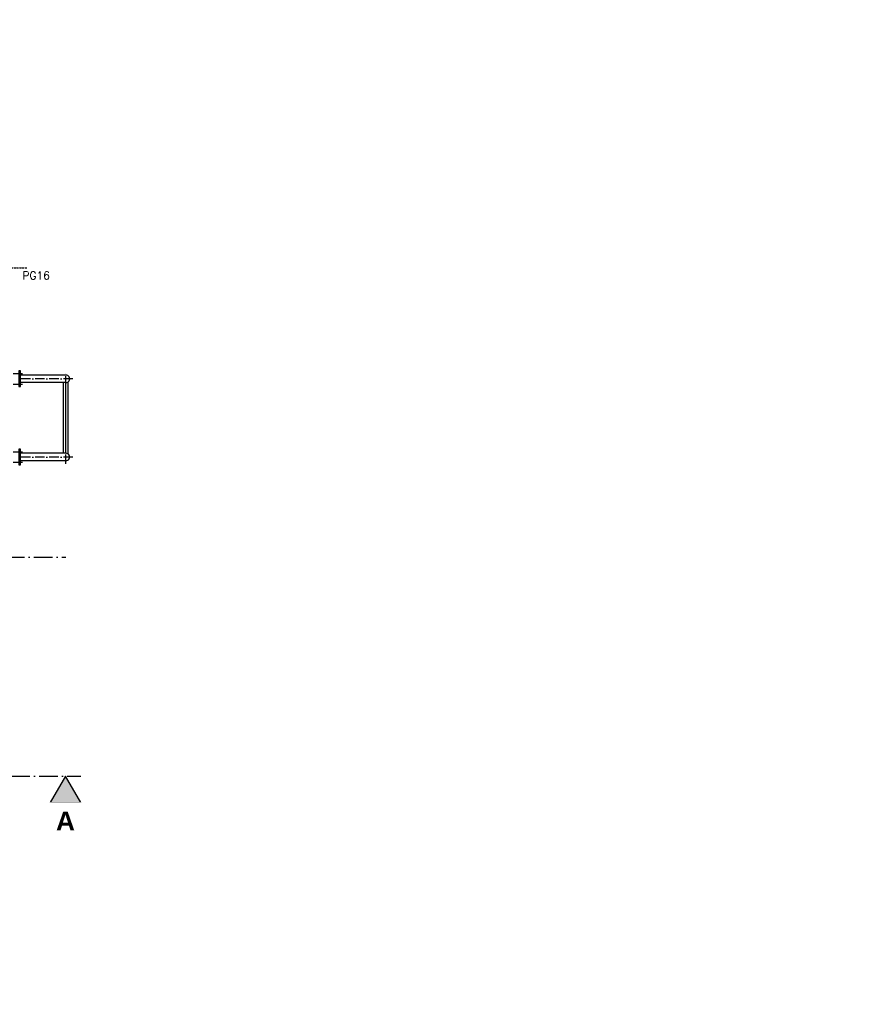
# Model space of a CAD drawing. Header units: millimetres. Extents: x 4747 to 1198744, y 17680 to 73179.
# Tile 272 of 377: x 73372 to 78722, y 40336 to 46631. Entities that reach past the tile are written whole.
import ezdxf
from ezdxf.enums import TextEntityAlignment as Align

# ---------------------------------------------------------------- set-up
doc = ezdxf.new("R2010")
doc.units = ezdxf.units.MM
doc.linetypes.add('ACAD_ISO10W100', pattern=[18, 12, -3, 0, -3])
doc.layers.add('Beschriftung', color=7, linetype='Continuous', lineweight=9)
doc.layers.add('elektro Installation', color=7, linetype='Continuous', lineweight=35)
doc.styles.add('LBB3.5M1000', font='isocp.shx', dxfattribs={"height": 3.5})
doc.styles.add('ROMANS', font='ROMANS', dxfattribs={"height": 0.2})

msp = doc.modelspace()

# ---------------------------------------------------------------- hatches: boundary and pattern name
h = msp.add_hatch(color=256)
h.dxf.hatch_style = 1
h.paths.add_polyline_path([(73664.26214, 41794.77103), (73566.28859, 41625.07586), (73762.2357, 41625.07586)])

# ---------------------------------------------------------------- linework, layer by layer
at = {"linetype": 'ACAD_ISO10W100'}
msp.add_line((73117.09828, 45044.77103), (73417.09828, 45044.77103), dxfattribs=at)
at = {"linetype": 'ACAD_ISO10W100', "ltscale": 5}
for p, q in [((73329.95953, 44368.30934), (73389.02068, 44368.30934)), ((73711.24828, 44334.77103), (73376.35752, 44334.77103)), ((73667.09828, 44290.62103), (73667.09828, 44378.56469)), ((73329.95953, 44301.23272), (73389.02068, 44301.23272)), ((73667.09828, 43790.97737), (73667.09828, 43878.92103)), ((73329.95953, 43868.30934), (73389.02068, 43868.30934)), ((73711.24828, 43834.77103), (73376.35752, 43834.77103)), ((73329.95953, 43801.23272), (73389.02068, 43801.23272))]:
    msp.add_line(p, q, dxfattribs=at)
for p, q in [((73667.09828, 44358.92103), (73376.35752, 44358.92103)), ((73667.09828, 44310.62103), (73376.35752, 44310.62103)), ((73652.95615, 43858.92103), (73652.95615, 44310.62103)), ((73667.09828, 43858.92103), (73667.09828, 44310.62103)), ((73681.24042, 43854.60183), (73681.24042, 44314.94023)), ((73667.09828, 43858.92103), (73376.35752, 43858.92103)), ((73667.09828, 43810.62103), (73376.35752, 43810.62103))]:
    msp.add_line(p, q)
at = {"linetype": 'ACAD_ISO10W100', "ltscale": 10}
for p, q in [((71120.68882, 43194.77103), (73667.09828, 43194.77103)), ((73315.95772, 41794.77103), (73762.2357, 41794.77103))]:
    msp.add_line(p, q, dxfattribs=at)
for points in [[(73367.09828, 44284.77103), (73376.35752, 44284.77103), (73376.35752, 44384.77103), (73367.09828, 44384.77103)], [(73367.09828, 43784.77103), (73376.35752, 43784.77103), (73376.35752, 43884.77103), (73367.09828, 43884.77103)], [(73664.26214, 41794.77103), (73566.28859, 41625.07586), (73762.2357, 41625.07586)]]:
    msp.add_lwpolyline(points, close=True)
for centre in [(73667.45318, 44334.77103), (73667.45318, 43834.77103)]:
    msp.add_arc(centre, 24.15261, 269.158063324, 90.841936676)

# ---------------------------------------------------------------- texts
at = {"insert": (70450.74299, 42151.92277), "char_height": 200, "width": 602.3620889, "attachment_point": 1, "style": 'LBB3.5M1000', "bg_fill": 2}
msp.add_mtext('\\pi36.311;{\\fArial|b1|i0|c0|p34;(EX)}', dxfattribs=at)
at = {"layer": 'Beschriftung', "insert": (72141.70602, 45990.4684), "char_height": 80, "width": 655.0798997, "attachment_point": 1, "style": 'LBB3.5M1000'}
msp.add_mtext('\\pi27.595;{\\fArial|b0|i0|c0|p34;ENTRANCE\\P\\pi72.997;\\fArial|b0|i1|c0|p34;EINGANG}', dxfattribs=at)
at = {"layer": 'Beschriftung', "insert": (65492.06756, 40722.25323), "char_height": 80, "width": 773.5161683, "attachment_point": 1, "style": 'LBB3.5M1000', "bg_fill": 2}
msp.add_mtext('\\pi31.451;{\\fArial|b0|i0|c0|p34;EMERGENCY \\P\\pi268.1;EXIT\\P\\pi-7.2665;\\fArial|b0|i1|c0|p34;NOTAUSGANG}', dxfattribs=at)
at = {"layer": 'elektro Installation', "color": 7, "linetype": 'Continuous', "ltscale": 100, "style": 'ROMANS'}
msp.add_text('PG16', height=50, dxfattribs=at).set_placement((73389.39046, 45020.19734), align=Align.TOP_LEFT)

# ---------------------------------------------------------------- next in the draw order: texts
at = {"insert": (73566.28859, 41567.50314), "char_height": 120, "width": 195.9471091, "attachment_point": 1, "style": 'LBB3.5M1000', "bg_fill": 2}
msp.add_mtext('\\pi37.769;{\\fArial|b1|i0|c0|p34;A}', dxfattribs=at)
at = {"layer": 'Beschriftung', "insert": (64492.72778, 46236.51791), "char_height": 150, "width": 1682.9463594, "attachment_point": 1, "style": 'LBB3.5M1000', "bg_fill": 2}
msp.add_mtext('\\pi74.897;{\\fArial|b1|i0|c0|p34;GROUND PLAN\\L\\P\\pi221.06;\\fArial|b1|i1|c0|p34;\\lGRUNDRISS}', dxfattribs=at)

# ---------------------------------------------------------------- next in the draw order: texts
at = {"layer": 'Beschriftung', "insert": (6696.25551, 46621.91457), "char_height": 500, "width": 7399.7669481, "attachment_point": 1, "style": 'LBB3.5M1000'}
msp.add_mtext('\\pi2004.5;{\\fArial|b0|i0|c0|p34;TOP VIEW\\P\\pi1431.8;\\fArial|b0|i1|c0|p34;DRAUFSICHT\\P\\pi64.583;\\fArial|b0|i0|c0|p34;\\H0.6x;(SECTION THROUGH PUMP HOUSE)\\P\\pi330.31;\\fArial|b0|i1|c0|p34;(SCHNITT DURCH PUMPENHAUS)}', dxfattribs=at)

doc.saveas('drawing.dxf')
